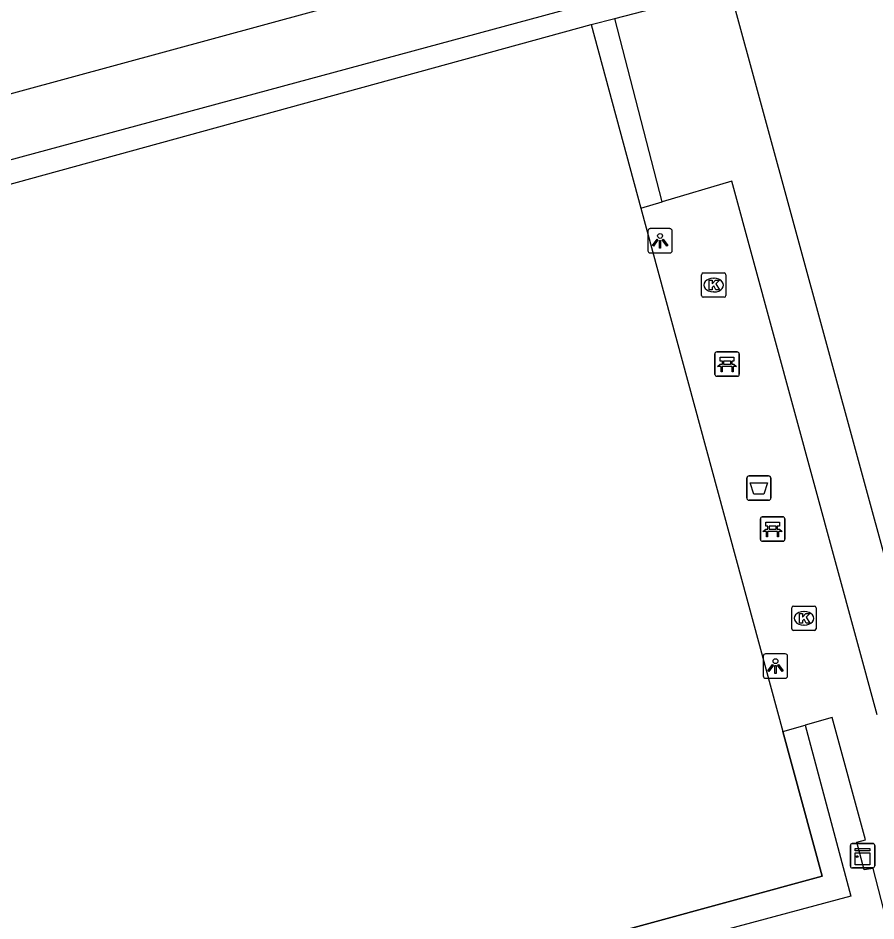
# Model space of a CAD drawing. Extents: x 159053 to 160041, y 380450 to 381422.
# Drawn here: x 159413.38 to 159448.55, y 380634.97 to 380671.96 of the extents above; entities that cross this region are included whole.
import ezdxf

# ---------------------------------------------------------------- set-up
doc = ezdxf.new("R2010")
doc.units = 0
for name, color, linetype in [('IMGEO_Afvalbak', 7, 'Continuous'), ('IMGEO_Bank', 7, 'Continuous'), ('IMGEO_Groenvoorziening', 7, 'Continuous'), ('IMGEO_Haag', 7, 'Continuous'), ('IMGEO_Hek', 7, 'Continuous'), ('IMGEO_Kast', 7, 'Continuous'), ('IMGEO_Kolk', 7, 'Continuous'), ('IMGEO_Lichtpunt', 7, 'Continuous'), ('IMGEO_Voetpad_open', 7, 'Continuous')]:
    doc.layers.add(name, color=color, linetype=linetype)

msp = doc.modelspace()

# ---------------------------------------------------------------- linework, layer by layer
at = {"layer": 'IMGEO_Afvalbak'}
for p, q in [((159443.25, 380652.303), (159443.25, 380653.103)), ((159443.25, 380653.103), (159443.25, 380652.303)), ((159443.35, 380653.203), (159444.14, 380653.203)), ((159444.14, 380653.203), (159443.35, 380653.203)), ((159444.24, 380653.103), (159444.24, 380652.303)), ((159444.24, 380652.303), (159444.24, 380653.103)), ((159444.14, 380652.203), (159443.35, 380652.203)), ((159443.35, 380652.203), (159444.14, 380652.203))]:
    msp.add_line(p, q, dxfattribs=at)
msp.add_lwpolyline([(159443.393, 380652.917), (159444.097, 380652.917), (159443.948, 380652.447), (159443.542, 380652.447), (159443.393, 380652.917)], dxfattribs=at)
for centre, start, end in [((159443.35, 380653.103), 90, 180), ((159443.35, 380653.103), 90, 180), ((159444.14, 380653.103), 0, 90), ((159444.14, 380653.103), 360, 90), ((159443.35, 380652.303), 180, 270), ((159443.35, 380652.303), 180, 270), ((159444.14, 380652.303), 270, 0), ((159444.14, 380652.303), 270, 0)]:
    msp.add_arc(centre, 0.1, start, end, dxfattribs=at)
at = {"layer": 'IMGEO_Bank'}
for p, q in [((159441.944, 380657.355), (159441.944, 380658.196)), ((159441.944, 380658.196), (159441.944, 380657.355)), ((159442.019, 380658.28), (159442.86, 380658.28)), ((159442.86, 380658.28), (159442.019, 380658.28)), ((159442.944, 380658.205), (159442.944, 380657.364)), ((159442.944, 380657.364), (159442.944, 380658.205)), ((159442.253, 380657.786), (159442.253, 380657.892)), ((159442.297, 380657.892), (159442.297, 380657.786)), ((159442.585, 380657.898), (159442.303, 380657.898)), ((159442.591, 380657.786), (159442.591, 380657.892)), ((159442.635, 380657.892), (159442.635, 380657.786)), ((159442.641, 380657.678), (159442.248, 380657.678)), ((159442.303, 380657.78), (159442.585, 380657.78)), ((159442.869, 380657.28), (159442.028, 380657.28)), ((159442.028, 380657.28), (159442.869, 380657.28)), ((159443.81, 380650.597), (159443.81, 380651.438)), ((159443.81, 380651.438), (159443.81, 380650.597)), ((159443.885, 380651.522), (159444.726, 380651.522)), ((159444.726, 380651.522), (159443.885, 380651.522)), ((159444.81, 380651.447), (159444.81, 380650.606)), ((159444.81, 380650.606), (159444.81, 380651.447)), ((159444.507, 380650.92), (159444.114, 380650.92)), ((159444.119, 380651.028), (159444.119, 380651.134)), ((159444.163, 380651.134), (159444.163, 380651.028)), ((159444.451, 380651.14), (159444.169, 380651.14)), ((159444.169, 380651.022), (159444.451, 380651.022)), ((159444.457, 380651.028), (159444.457, 380651.134)), ((159444.501, 380651.134), (159444.501, 380651.028)), ((159444.735, 380650.522), (159443.894, 380650.522)), ((159443.894, 380650.522), (159444.735, 380650.522))]:
    msp.add_line(p, q, dxfattribs=at)
for points in [[(159442.247, 380657.898), (159442.161, 380657.898), (159442.161, 380658.059), (159442.724, 380658.059), (159442.724, 380657.898), (159442.641, 380657.898)], [(159442.191, 380657.678), (159442.049, 380657.678), (159442.161, 380657.78), (159442.247, 380657.78)], [(159442.241, 380657.671), (159442.241, 380657.464), (159442.198, 380657.464), (159442.198, 380657.671)], [(159442.641, 380657.78), (159442.724, 380657.78), (159442.836, 380657.678), (159442.697, 380657.678)], [(159442.691, 380657.671), (159442.691, 380657.464), (159442.647, 380657.464), (159442.647, 380657.671)], [(159444.113, 380651.14), (159444.027, 380651.14), (159444.027, 380651.301), (159444.59, 380651.301), (159444.59, 380651.14), (159444.507, 380651.14)], [(159444.057, 380650.92), (159443.915, 380650.92), (159444.027, 380651.022), (159444.113, 380651.022)], [(159444.107, 380650.913), (159444.107, 380650.706), (159444.064, 380650.706), (159444.064, 380650.913)], [(159444.507, 380651.022), (159444.59, 380651.022), (159444.702, 380650.92), (159444.563, 380650.92)], [(159444.557, 380650.913), (159444.557, 380650.706), (159444.513, 380650.706), (159444.513, 380650.913)]]:
    msp.add_lwpolyline(points, dxfattribs=at)
for centre, radius, start, end in [((159442.022, 380658.202), 0.0779, 92.4484, 184.2845), ((159442.022, 380658.202), 0.0779, 92.4484, 184.2845), ((159442.866, 380658.202), 0.0779, 2.4484, 94.2845), ((159442.866, 380658.202), 0.0779, 2.4484, 94.2845), ((159442.246, 380657.891), 0.00671, 2.8957, 87.1043), ((159442.303, 380657.891), 0.00671, 92.8957, 177.1043), ((159442.585, 380657.891), 0.00671, 2.8957, 87.1043), ((159442.642, 380657.891), 0.00671, 92.8957, 177.1043), ((159442.191, 380657.671), 0.00671, 2.8957, 87.1043), ((159442.248, 380657.671), 0.00671, 92.8957, 177.1043), ((159442.246, 380657.787), 0.00671, 272.8957, 357.1043), ((159442.303, 380657.787), 0.00671, 182.8957, 267.1043), ((159442.585, 380657.787), 0.00671, 272.8957, 357.1043), ((159442.642, 380657.787), 0.00671, 182.8957, 267.1043), ((159442.64, 380657.671), 0.00671, 2.8957, 87.1043), ((159442.697, 380657.671), 0.00671, 92.8957, 177.1043), ((159442.022, 380657.358), 0.0779, 182.4484, 274.2845), ((159442.022, 380657.358), 0.0779, 182.4484, 274.2845), ((159442.866, 380657.358), 0.0779, 272.4484, 4.2845), ((159442.866, 380657.358), 0.0779, 272.4484, 4.2845), ((159443.888, 380651.444), 0.0779, 92.4484, 184.2845), ((159443.888, 380651.444), 0.0779, 92.4484, 184.2845), ((159444.732, 380651.444), 0.0779, 2.4484, 94.2845), ((159444.732, 380651.444), 0.0779, 2.4484, 94.2845), ((159444.057, 380650.913), 0.00671, 2.8957, 87.1043), ((159444.114, 380650.913), 0.00671, 92.8957, 177.1043), ((159444.112, 380651.133), 0.00671, 2.8957, 87.1043), ((159444.112, 380651.029), 0.00671, 272.8957, 357.1043), ((159444.169, 380651.133), 0.00671, 92.8957, 177.1043), ((159444.169, 380651.029), 0.00671, 182.8957, 267.1043), ((159444.451, 380651.133), 0.00671, 2.8957, 87.1043), ((159444.451, 380651.029), 0.00671, 272.8957, 357.1043), ((159444.508, 380651.133), 0.00671, 92.8957, 177.1043), ((159444.508, 380651.029), 0.00671, 182.8957, 267.1043), ((159444.506, 380650.913), 0.00671, 2.8957, 87.1043), ((159444.563, 380650.913), 0.00671, 92.8957, 177.1043), ((159443.888, 380650.6), 0.0779, 182.4484, 274.2845), ((159443.888, 380650.6), 0.0779, 182.4484, 274.2845), ((159444.732, 380650.6), 0.0779, 272.4484, 4.2845), ((159444.732, 380650.6), 0.0779, 272.4484, 4.2845)]:
    msp.add_arc(centre, radius, start, end, dxfattribs=at)
at = {"layer": 'IMGEO_Groenvoorziening'}
for points in [[(159442.302, 380674.072), (159442.108, 380674.784), (159441.608, 380676.617), (159340.883, 380649.218)], [(159442.548, 380673.172), (159450.533, 380643.897)]]:
    msp.add_lwpolyline(points, dxfattribs=at)
at = {"layer": 'IMGEO_Haag'}
for points in [[(159404.606, 380656.648), (159403.044, 380662.407), (159402.783, 380663.371), (159437.615, 380672.803), (159442.302, 380674.072)], [(159439.79, 380664.432), (159437.839, 380671.943), (159442.548, 380673.172)], [(159405.414, 380656.867), (159403.85, 380662.621), (159436.871, 380671.69), (159438.912, 380664.173)], [(159445.647, 380642.996), (159447.52, 380635.99), (159412.711, 380626.649), (159410.776, 380633.327)], [(159411.743, 380633.583), (159413.319, 380627.786), (159446.341, 380636.808), (159444.732, 380642.735)]]:
    msp.add_lwpolyline(points, dxfattribs=at)
at = {"layer": 'IMGEO_Hek'}
for points in [[(159441.608, 380676.617), (159340.883, 380649.218)], [(159437.839, 380671.943), (159442.548, 380673.172)], [(159442.548, 380673.172), (159450.533, 380643.897)], [(159436.871, 380671.69), (159437.839, 380671.943)], [(159403.85, 380662.621), (159436.871, 380671.69)], [(159436.871, 380671.69), (159438.912, 380664.173)], [(159438.912, 380664.173), (159444.732, 380642.735)], [(159444.732, 380642.735), (159446.341, 380636.808), (159413.319, 380627.786), (159411.743, 380633.583)]]:
    msp.add_lwpolyline(points, dxfattribs=at)
at = {"layer": 'IMGEO_Kast'}
for p, q in [((159447.496, 380637.216), (159447.496, 380638.057)), ((159447.496, 380638.057), (159447.496, 380637.216)), ((159447.571, 380638.141), (159448.412, 380638.141)), ((159448.412, 380638.141), (159447.571, 380638.141)), ((159448.496, 380638.066), (159448.496, 380637.225)), ((159448.496, 380637.225), (159448.496, 380638.066)), ((159448.421, 380637.141), (159447.58, 380637.141)), ((159447.58, 380637.141), (159448.421, 380637.141))]:
    msp.add_line(p, q, dxfattribs=at)
for points in [[(159447.691, 380637.931), (159448.291, 380637.931), (159448.291, 380637.846), (159447.691, 380637.846), (159447.691, 380637.931)], [(159447.691, 380637.756), (159448.291, 380637.756), (159448.291, 380637.267), (159447.691, 380637.267), (159447.691, 380637.756)]]:
    msp.add_lwpolyline(points, dxfattribs=at)
msp.add_circle((159447.775, 380637.605), 0.0377, dxfattribs=at)
for centre, start, end in [((159447.574, 380638.063), 92.4484, 184.2845), ((159447.574, 380638.063), 92.4484, 184.2845), ((159448.418, 380638.063), 2.4484, 94.2845), ((159448.418, 380638.063), 2.4484, 94.2845), ((159447.574, 380637.219), 182.4484, 274.2845), ((159447.574, 380637.219), 182.4484, 274.2845), ((159448.418, 380637.219), 272.4484, 4.2845), ((159448.418, 380637.219), 272.4484, 4.2845)]:
    msp.add_arc(centre, 0.0779, start, end, dxfattribs=at)
at = {"layer": 'IMGEO_Kolk'}
for p, q in [((159441.47, 380661.518), (159442.322, 380661.518)), ((159441.395, 380660.592), (159441.395, 380661.444)), ((159441.883, 380661.298), (159441.908, 380661.298)), ((159442.396, 380661.444), (159442.396, 380660.592)), ((159442.322, 380660.518), (159441.47, 380660.518)), ((159441.906, 380660.738), (159441.881, 380660.738)), ((159445.17, 380647.868), (159446.022, 380647.868)), ((159445.095, 380646.942), (159445.095, 380647.794)), ((159445.583, 380647.648), (159445.608, 380647.648)), ((159446.096, 380647.794), (159446.096, 380646.942)), ((159446.022, 380646.868), (159445.17, 380646.868)), ((159445.606, 380647.088), (159445.581, 380647.088))]:
    msp.add_line(p, q, dxfattribs=at)
for points in [[(159441.47, 380661.518), (159442.322, 380661.518)], [(159441.395, 380660.592), (159441.395, 380661.444)], [(159441.716, 380661.218), (159441.839, 380661.218), (159441.839, 380661.067), (159441.969, 380661.218), (159442.133, 380661.218), (159441.987, 380661.067), (159442.14, 380660.818), (159441.988, 380660.818), (159441.903, 380660.982), (159441.839, 380660.915), (159441.839, 380660.818), (159441.716, 380660.818), (159441.716, 380661.218)], [(159442.396, 380661.444), (159442.396, 380660.592)], [(159442.322, 380660.518), (159441.47, 380660.518)], [(159445.17, 380647.868), (159446.022, 380647.868)], [(159445.095, 380646.942), (159445.095, 380647.794)], [(159445.416, 380647.568), (159445.539, 380647.568), (159445.539, 380647.417), (159445.669, 380647.568), (159445.833, 380647.568), (159445.687, 380647.417), (159445.84, 380647.168), (159445.688, 380647.168), (159445.603, 380647.332), (159445.539, 380647.265), (159445.539, 380647.168), (159445.416, 380647.168), (159445.416, 380647.568)], [(159446.096, 380647.794), (159446.096, 380646.942)], [(159446.022, 380646.868), (159445.17, 380646.868)]]:
    msp.add_lwpolyline(points, dxfattribs=at)
for centre, start, end in [((159441.472, 380661.442), 91.552, 178.448), ((159441.472, 380661.442), 91.552, 178.448), ((159442.32, 380661.442), 1.552, 88.448), ((159442.32, 380661.442), 1.552, 88.448), ((159441.472, 380660.594), 181.552, 268.448), ((159441.472, 380660.594), 181.552, 268.448), ((159442.32, 380660.594), 271.552, 358.448), ((159442.32, 380660.594), 271.552, 358.448), ((159445.172, 380647.792), 91.552, 178.448), ((159445.172, 380647.792), 91.552, 178.448), ((159446.02, 380647.792), 1.552, 88.448), ((159446.02, 380647.792), 1.552, 88.448), ((159445.172, 380646.944), 181.552, 268.448), ((159445.172, 380646.944), 181.552, 268.448), ((159446.02, 380646.944), 271.552, 358.448), ((159446.02, 380646.944), 271.552, 358.448)]:
    msp.add_arc(centre, 0.0765, start, end, dxfattribs=at)
for centre, major_axis, ratio, start_param, end_param in [((159441.882, 380661.018), (-0.387, 0.002), 0.722429, 4.712389, 7.853982), ((159441.907, 380661.018), (-0.39, 0.002), 0.717154, 1.570796, 4.712389), ((159445.582, 380647.368), (-0.387, 0.002), 0.722429, 4.712389, 7.853982), ((159445.607, 380647.368), (-0.39, 0.002), 0.717154, 1.570796, 4.712389)]:
    msp.add_ellipse(centre, major_axis=major_axis, ratio=ratio, start_param=start_param, end_param=end_param, dxfattribs=at)
at = {"layer": 'IMGEO_Lichtpunt'}
for p, q in [((159439.199, 380663.234), (159439.199, 380662.427)), ((159439.199, 380663.234), (159439.199, 380662.427)), ((159440.101, 380663.329), (159439.293, 380663.329)), ((159440.101, 380663.329), (159439.293, 380663.329)), ((159440.195, 380662.427), (159440.195, 380663.234)), ((159440.195, 380662.427), (159440.195, 380663.234)), ((159439.293, 380662.333), (159440.101, 380662.333)), ((159439.293, 380662.333), (159440.101, 380662.333)), ((159443.928, 380645.814), (159443.928, 380645.007)), ((159443.928, 380645.814), (159443.928, 380645.007)), ((159444.83, 380645.909), (159444.022, 380645.909)), ((159444.83, 380645.909), (159444.022, 380645.909)), ((159444.924, 380645.007), (159444.924, 380645.814)), ((159444.924, 380645.007), (159444.924, 380645.814)), ((159444.022, 380644.913), (159444.83, 380644.913)), ((159444.022, 380644.913), (159444.83, 380644.913))]:
    msp.add_line(p, q, dxfattribs=at)
for points in [[(159439.573, 380662.898), (159439.612, 380662.87), (159439.424, 380662.608), (159439.386, 380662.635), (159439.573, 380662.898)], [(159439.675, 380662.85), (159439.722, 380662.85), (159439.722, 380662.528), (159439.675, 380662.528), (159439.675, 380662.85)], [(159439.785, 380662.87), (159439.823, 380662.897), (159440.01, 380662.635), (159439.971, 380662.607), (159439.785, 380662.87)], [(159444.302, 380645.478), (159444.341, 380645.45), (159444.153, 380645.188), (159444.115, 380645.215), (159444.302, 380645.478)], [(159444.404, 380645.43), (159444.451, 380645.43), (159444.451, 380645.108), (159444.404, 380645.108), (159444.404, 380645.43)], [(159444.514, 380645.45), (159444.552, 380645.477), (159444.739, 380645.215), (159444.7, 380645.187), (159444.514, 380645.45)]]:
    msp.add_lwpolyline(points, dxfattribs=at)
for centre in [(159439.698, 380663.032), (159444.427, 380645.612)]:
    msp.add_circle(centre, 0.0994, dxfattribs=at)
for centre, start, end in [((159439.293, 380663.234), 90, 180), ((159439.293, 380663.234), 90, 180), ((159440.101, 380663.234), 0, 90), ((159440.101, 380663.234), 0, 90), ((159439.293, 380662.427), 180, 270), ((159439.293, 380662.427), 180, 270), ((159440.101, 380662.427), 270, 0), ((159440.101, 380662.427), 270, 360), ((159444.022, 380645.814), 90, 180), ((159444.022, 380645.814), 90, 180), ((159444.83, 380645.814), 0, 90), ((159444.83, 380645.814), 0, 90), ((159444.022, 380645.007), 180, 270), ((159444.022, 380645.007), 180, 270), ((159444.83, 380645.007), 270, 0), ((159444.83, 380645.007), 270, 360)]:
    msp.add_arc(centre, 0.0946, start, end, dxfattribs=at)
at = {"layer": 'IMGEO_Voetpad_open'}
for points in [[(159448.595, 380643.412), (159442.632, 380665.272), (159439.79, 380664.432)], [(159438.912, 380664.173), (159439.79, 380664.432)], [(159438.912, 380664.173), (159444.732, 380642.735)], [(159449.087, 380634.572), (159448.428, 380637.121), (159448.062, 380637.058), (159447.758, 380638.201), (159448.12, 380638.298), (159446.747, 380643.309), (159445.647, 380642.996)], [(159444.732, 380642.735), (159445.647, 380642.996)]]:
    msp.add_lwpolyline(points, dxfattribs=at)

doc.saveas('drawing.dxf')
